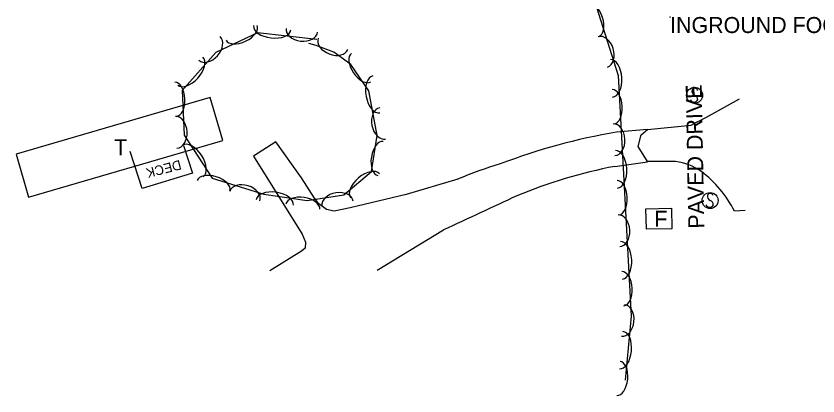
# Model space of a CAD drawing. Extents: x 954793 to 988390, y 1867850 to 1924428.
# Drawn here: x 958000.4 to 958250.9, y 1917354.9 to 1917473.4 of the extents above; entities that cross this region are included whole.
import ezdxf

# ---------------------------------------------------------------- set-up
doc = ezdxf.new("R2010")
doc.units = 0
for name, color, linetype in [('S_BUILDING', 7, 'Continuous'), ('S_BUILDING_ANNOT', 7, 'Continuous'), ('S_DRIVEWAY', 7, 'Continuous'), ('S_DRIVEWAY_ANNOT', 7, 'Continuous'), ('S_MISC_STRUCTURES', 7, 'Continuous'), ('S_MISC_STRUCTURES_ANNOT', 7, 'Continuous'), ('S_MSC_PT_SYM', 7, 'Continuous'), ('S_SIGN', 7, 'Continuous'), ('S_TREE', 7, 'Continuous')]:
    doc.layers.add(name, color=color, linetype=linetype)

msp = doc.modelspace()

# ---------------------------------------------------------------- linework, layer by layer
at = {"layer": 'S_BUILDING'}
for points in [[(958004.36, 1917416.88), (958065.03, 1917434.57), (958061.11, 1917448.04), (958000.44, 1917430.35)], [(958197.19, 1917413.25), (958205.16, 1917413.46), (958205.32, 1917407.07), (958197.35, 1917406.87)]]:
    msp.add_lwpolyline(points, close=True, dxfattribs=at)
at = {"layer": 'S_DRIVEWAY'}
for points in [[(958197.74, 1917437.98), (958188.02, 1917437.17)], [(958206.48, 1917428.01), (958197.68, 1917427.99), (958194.74, 1917432.67), (958195.72, 1917436.36), (958197.66, 1917437.99), (958211.29, 1917439.38)], [(958138.47, 1917422.57), (958122.28, 1917417.77), (958104.77, 1917413.62), (958099.81, 1917412.54), (958097.4, 1917413.04), (958094.98, 1917414.82), (958093.67, 1917416.56), (958089.59, 1917422.93), (958081.57, 1917434.15), (958074.59, 1917429.68), (958089.79, 1917405.33), (958090.91, 1917402.84), (958090.76, 1917400.98), (958089.6, 1917400.07), (958079.71, 1917393.87)], [(958187.51, 1917426.5), (958197.66, 1917427.93)], [(958228.25, 1917412.71), (958224.88, 1917412.53)], [(958113.21, 1917394.07), (958133.96, 1917406.67)]]:
    msp.add_lwpolyline(points, dxfattribs=at)
for centre, major_axis, ratio, start_param, end_param in [((958109.08, 1917595.51), (237.09, 83.95), 0.732187, 4.889207, 4.958402), ((958205.57, 1917287.12), (-156.57, -60.28), 0.894889, 4.48678, 4.711857), ((958180.32, 1917324.26), (-89.38, -60.9), 0.987179, 4.389101, 4.520159), ((958204.02, 1917409.36), (1.61, 18.74), 0.992699, 5.775445, 6.237187), ((958214.03, 1917278.34), (-120.81, -92.12), 0.988279, 4.24284, 4.453926), ((958192.72, 1917395.48), (-6.2, 36.45), 0.982829, 5.026218, 5.470527), ((958131.69, 1917388.88), (-683.6, -317.91), 0.020132, 4.66616, 4.69971)]:
    msp.add_ellipse(centre, major_axis=major_axis, ratio=ratio, start_param=start_param, end_param=end_param, dxfattribs=at)
at = {"layer": 'S_MISC_STRUCTURES'}
msp.add_lwpolyline([(958052.73, 1917433.07), (958055.55, 1917424.37), (958039.79, 1917419.65), (958036.11, 1917431.12)], dxfattribs=at)
at = {"layer": 'S_MSC_PT_SYM'}
msp.add_lwpolyline([(958204.75, 1917473.13), (958204.75, 1917473.18), (958204.75, 1917473.13), (958204.7, 1917473.13), (958204.75, 1917473.13), (958204.75, 1917473.08), (958204.75, 1917473.13), (958204.8, 1917473.13)], close=True, dxfattribs=at)
msp.add_lwpolyline([(958204.75, 1917473.13), (958204.75, 1917473.18), (958204.75, 1917473.13), (958204.7, 1917473.13), (958204.75, 1917473.13), (958204.75, 1917473.08), (958204.75, 1917473.13), (958204.8, 1917473.13)], close=True, dxfattribs=at)
msp.add_lwpolyline([(958204.75, 1917473.13), (958204.75, 1917473.18), (958204.75, 1917473.13), (958204.7, 1917473.13), (958204.75, 1917473.13), (958204.75, 1917473.08), (958204.75, 1917473.13), (958204.8, 1917473.13)], dxfattribs=at)
at = {"layer": 'S_SIGN'}
for centre in [(958212.4, 1917448.7), (958217.25, 1917415.85)]:
    msp.add_circle(centre, 2.49, dxfattribs=at)
for centre, radius, start, end in [((958213.08, 1917450.03), 1.5, 167.1196, 241.9813), ((958212.47, 1917449.97), 0.95, 16.5258, 156.8957), ((958212.24, 1917447.88), 1.28, 204.641, 335.359), ((958211.98, 1917447.36), 1.4, 358.6529, 73.7063), ((958217.94, 1917417.17), 1.5, 167.1196, 241.9813), ((958217.33, 1917417.12), 0.95, 16.5258, 156.8957), ((958217.1, 1917415.03), 1.28, 204.641, 335.359), ((958216.84, 1917414.51), 1.4, 358.6529, 73.7063)]:
    msp.add_arc(centre, radius, start, end, dxfattribs=at)
at = {"layer": 'S_TREE'}
for points in [[(958027.31, 1917642.89), (958034.56, 1917615.04), (958040.85, 1917594.01), (958051.15, 1917563.94), (958059.88, 1917537.01), (958058.34, 1917528.05), (958049.77, 1917516), (958048.91, 1917505.47), (958061.75, 1917495.56), (958081.67, 1917496.23), (958096.43, 1917496.3), (958098.74, 1917496.34), (958125.88, 1917505.77), (958141.69, 1917512.24), (958154.13, 1917512.62), (958168.39, 1917502.19), (958179.73, 1917482.88), (958188.54, 1917454.91), (958192.6, 1917379.78), (958190.7, 1917359.83)], [(958094.36, 1917466.09), (958075.86, 1917468.19), (958062.89, 1917462.02), (958052.29, 1917450.21), (958052.91, 1917436.24), (958061.7, 1917422.88), (958077.84, 1917417.87), (958091.42, 1917415.86), (958102.79, 1917417.59), (958111.48, 1917424.87), (958113.26, 1917436.13), (958110.61, 1917450.06), (958105, 1917458.31), (958099.75, 1917462.13), (958094.16, 1917464.24), (958091.92, 1917464.85)]]:
    msp.add_lwpolyline(points, dxfattribs=at)
for centre, major_axis, ratio in [((958180.88, 1917472.15), (-1.61, 5.1), 0.540699), ((958070.92, 1917468.19), (4.83, 2.3), 0.540699), ((958080.48, 1917469.8), (5.83, -0.66), 0.55008), ((958089.71, 1917469.01), (4.92, -0.56), 0.685311), ((958183.73, 1917462.25), (-1.49, 4.73), 0.685311), ((958060.85, 1917463.31), (3.31, 3.69), 0.685311), ((958099.48, 1917464.78), (4.64, -1.75), 0.685311), ((958054.86, 1917456.25), (3.92, 4.37), 0.55008), ((958108.23, 1917457.33), (3.01, -4.42), 0.540699), ((958186.46, 1917453.98), (-0.32, 5.86), 0.55008), ((958112.98, 1917448.97), (1.1, -5.77), 0.55008), ((958050.29, 1917447.46), (-0.23, 5.34), 0.540699), ((958186.94, 1917445.13), (-0.29, 5.34), 0.540699), ((958114.96, 1917439.92), (0.93, -4.87), 0.685311), ((958050.48, 1917437.15), (-0.22, 4.95), 0.685311), ((958187.24, 1917434.82), (-0.27, 4.95), 0.685311), ((958114.28, 1917428.99), (-0.83, -5.28), 0.540699), ((958055.66, 1917428.19), (-3.23, 4.9), 0.55008), ((958188, 1917425.59), (-0.32, 5.86), 0.55008), ((958109.5, 1917420.44), (-4.5, -3.77), 0.55008), ((958062.13, 1917420.52), (-5.11, 1.58), 0.540699), ((958188.48, 1917416.74), (-0.29, 5.34), 0.540699), ((958071.9, 1917417.22), (-4.73, 1.47), 0.685311), ((958081.26, 1917415.22), (-5.81, 0.86), 0.55008), ((958090.03, 1917413.92), (-5.29, 0.78), 0.540699), ((958100.89, 1917414.89), (-4.9, -0.75), 0.685311), ((958188.77, 1917406.43), (-0.27, 4.95), 0.685311), ((958189.53, 1917397.2), (-0.32, 5.86), 0.55008), ((958190.01, 1917388.35), (-0.29, 5.34), 0.540699), ((958190.08, 1917378.4), (0.47, 4.93), 0.685311), ((958189.46, 1917369.16), (0.56, 5.84), 0.55008), ((958188.62, 1917360.34), (0.51, 5.32), 0.540699)]:
    msp.add_ellipse(centre, major_axis=major_axis, ratio=ratio, start_param=3.141593, end_param=6.283185, dxfattribs=at)

# ---------------------------------------------------------------- texts
at = {"layer": 'S_BUILDING_ANNOT'}
for s, p in [('T', (958031.1, 1917429.96)), ('F', (958199.82, 1917407.66))]:
    msp.add_text(s, height=5, dxfattribs=at).set_placement(p)
at = {"layer": 'S_DRIVEWAY_ANNOT'}
msp.add_text('PAVED DRIVE', height=5.0004, rotation=91.0494, dxfattribs=at).set_placement((958215.45, 1917407.13))
at = {"layer": 'S_MISC_STRUCTURES_ANNOT'}
msp.add_text('INGROUND FOC BOX', height=5, dxfattribs=at).set_placement((958204.75, 1917468.13))
msp.add_text('DECK', height=3, rotation=194.4117, dxfattribs=at).set_placement((958051.61, 1917428.56))

doc.saveas('drawing.dxf')
